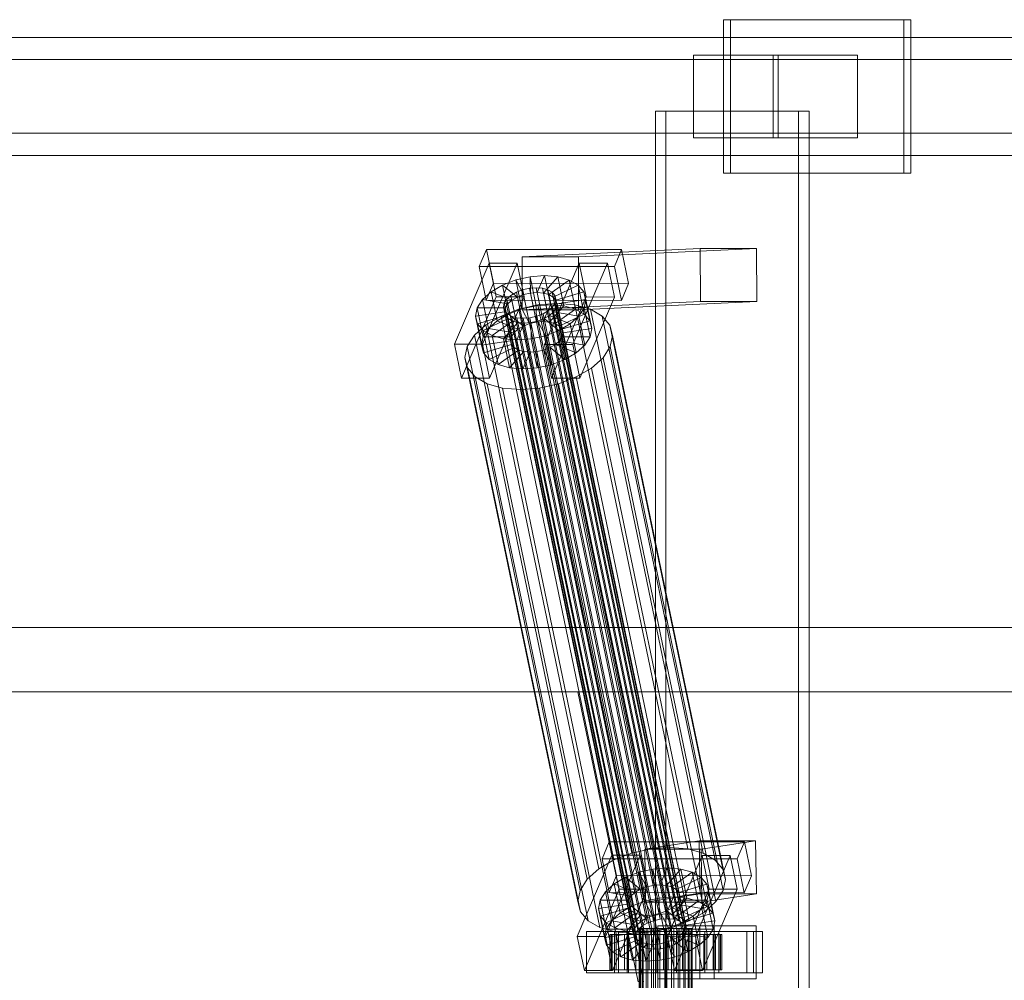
# Model space of a CAD drawing. Header units: millimetres. Extents: x -2233 to 65662, y -50530 to 6847.
# Tile 427 of 656: x 22352 to 22686, y -17870 to -17544. Entities that reach past the tile are written whole.
import ezdxf

# ---------------------------------------------------------------- set-up
doc = ezdxf.new("R2010")
doc.units = ezdxf.units.MM
doc.layers.add('superior_C02', color=7, linetype='Continuous', lineweight=0)

msp = doc.modelspace()

# ---------------------------------------------------------------- linework, layer by layer
at = {"layer": 'superior_C02'}
for p, q in [((22651.994, -17544), (22590.903, -17544)), ((22590.903, -17544), (22590.903, -17596)), ((22593.287, -17544), (22590.903, -17544)), ((22593.287, -17596), (22593.287, -17544)), ((22593.287, -17544), (22654.378, -17544)), ((22651.994, -17596), (22651.994, -17544)), ((22651.994, -17544), (22654.378, -17544)), ((22654.378, -17544), (22654.378, -17596)), ((22775.666, -17550), (21630.207, -17550)), ((21642.129, -17550), (22787.589, -17550)), ((22830.806, -17550), (21685.346, -17550)), ((21700.249, -17550), (22845.709, -17550)), ((22836.081, -17557.5), (21633.991, -17557.5)), ((21638.344, -17557.5), (22840.434, -17557.5)), ((22609.387, -17556), (22580.751, -17556)), ((22580.751, -17556), (22580.751, -17584)), ((22607.726, -17556), (22580.751, -17556)), ((22607.726, -17584), (22607.726, -17556)), ((22607.726, -17556), (22636.363, -17556)), ((22609.387, -17584), (22609.387, -17556)), ((22609.387, -17556), (22636.363, -17556)), ((22636.363, -17556), (22636.363, -17584)), ((22616.334, -17575), (22567.843, -17575)), ((22567.843, -17575), (22567.843, -18425)), ((22571.419, -17575), (22567.843, -17575)), ((22571.419, -18425), (22571.419, -17575)), ((22571.419, -17575), (22619.91, -17575)), ((22616.334, -18425), (22616.334, -17575)), ((22616.334, -17575), (22619.91, -17575)), ((22619.91, -17575), (22619.91, -18425)), ((21633.991, -17582.5), (22836.081, -17582.5)), ((21638.344, -17582.5), (22840.434, -17582.5)), ((22580.751, -17584), (22609.387, -17584)), ((22580.751, -17584), (22607.726, -17584)), ((22636.363, -17584), (22607.726, -17584)), ((22636.363, -17584), (22609.387, -17584)), ((21630.207, -17590), (22775.666, -17590)), ((21642.129, -17590), (22787.589, -17590)), ((21685.346, -17590), (22830.806, -17590)), ((21700.249, -17590), (22845.709, -17590)), ((22590.903, -17596), (22651.994, -17596)), ((22590.903, -17596), (22593.287, -17596)), ((22654.378, -17596), (22593.287, -17596)), ((22654.378, -17596), (22651.994, -17596)), ((22510.565, -17621.857), (22508.117, -17627.592)), ((22512.945, -17633.325), (22510.565, -17621.857)), ((22510.565, -17621.857), (22556.383, -17621.914)), ((22583.026, -17621.488), (22522.633, -17624.356)), ((22541.723, -17624.356), (22602.116, -17621.488)), ((22553.935, -17627.65), (22556.383, -17621.914)), ((22556.383, -17621.914), (22558.763, -17633.382)), ((22583.101, -17639.486), (22583.026, -17621.488)), ((22583.026, -17621.488), (22602.116, -17621.488)), ((22602.116, -17621.488), (22602.192, -17639.486)), ((22541.723, -17624.356), (22522.633, -17624.356)), ((22522.633, -17624.356), (22522.709, -17642.354)), ((22541.799, -17642.354), (22541.723, -17624.356)), ((22511.47, -17626.449), (22499.719, -17653.98)), ((22553.935, -17627.65), (22508.117, -17627.592)), ((22508.117, -17627.592), (22510.497, -17639.061)), ((22509.265, -17653.992), (22521.015, -17626.461)), ((22513.85, -17637.917), (22511.47, -17626.449)), ((22511.47, -17626.449), (22521.015, -17626.461)), ((22521.015, -17626.461), (22523.396, -17637.929)), ((22542.015, -17626.487), (22530.265, -17654.019)), ((22539.81, -17654.031), (22551.561, -17626.499)), ((22544.396, -17637.955), (22542.015, -17626.487)), ((22542.015, -17626.487), (22551.561, -17626.499)), ((22551.561, -17626.499), (22553.941, -17637.967)), ((22556.315, -17639.118), (22553.935, -17627.65)), ((22520.525, -17632.183), (22525.364, -17631.1)), ((22525.364, -17631.1), (22530.217, -17630.735)), ((22525.364, -17631.1), (22525.47, -17636.643)), ((22527.404, -17640.93), (22525.364, -17631.1)), ((22530.217, -17630.735), (22527.769, -17636.47)), ((22534.752, -17631.112), (22529.917, -17636.649)), ((22532.257, -17640.564), (22530.217, -17630.735)), ((22530.217, -17630.735), (22534.752, -17631.112)), ((22536.792, -17640.942), (22534.752, -17631.112)), ((22534.752, -17631.112), (22538.662, -17632.206)), ((22510.497, -17639.061), (22512.945, -17633.325)), ((22512.184, -17636.164), (22516.03, -17633.91)), ((22558.763, -17633.382), (22512.945, -17633.325)), ((22516.03, -17633.91), (22520.525, -17632.183)), ((22516.03, -17633.91), (22521.049, -17637.975)), ((22518.07, -17643.74), (22516.03, -17633.91)), ((22520.525, -17632.183), (22523.178, -17637.157)), ((22522.566, -17642.013), (22520.525, -17632.183)), ((22522.838, -17635.518), (22525.13, -17635.005)), ((22525.13, -17635.005), (22527.429, -17634.832)), ((22569.505, -17848.804), (22525.13, -17635.005)), ((22527.429, -17634.832), (22529.577, -17635.011)), ((22571.804, -17848.631), (22527.429, -17634.832)), ((22529.577, -17635.011), (22531.429, -17635.529)), ((22573.952, -17848.809), (22529.577, -17635.011)), ((22538.662, -17632.206), (22531.769, -17637.167)), ((22541.679, -17633.943), (22533.198, -17637.99)), ((22540.702, -17642.036), (22538.662, -17632.206)), ((22538.662, -17632.206), (22541.679, -17633.943)), ((22543.719, -17643.772), (22541.679, -17633.943)), ((22541.679, -17633.943), (22543.598, -17636.203)), ((22558.763, -17633.382), (22556.315, -17639.118)), ((22502.1, -17665.449), (22513.85, -17637.917)), ((22507.429, -17641.61), (22509.251, -17638.79)), ((22509.251, -17638.79), (22512.184, -17636.164)), ((22509.251, -17638.79), (22517.837, -17640.286)), ((22511.291, -17648.62), (22509.251, -17638.79)), ((22523.396, -17637.929), (22511.645, -17665.461)), ((22512.184, -17636.164), (22519.227, -17639.042)), ((22514.225, -17645.994), (22512.184, -17636.164)), ((22523.396, -17637.929), (22513.85, -17637.917)), ((22516.634, -17639.983), (22517.497, -17638.648)), ((22517.497, -17638.648), (22518.887, -17637.404)), ((22561.873, -17852.446), (22517.497, -17638.648)), ((22518.887, -17637.404), (22520.709, -17636.336)), ((22563.262, -17851.202), (22518.887, -17637.404)), ((22521.049, -17637.975), (22519.227, -17639.042)), ((22520.709, -17636.336), (22522.838, -17635.518)), ((22565.084, -17850.135), (22520.709, -17636.336)), ((22523.178, -17637.157), (22521.049, -17637.975)), ((22521.049, -17637.975), (22523.089, -17647.804)), ((22567.213, -17849.317), (22522.838, -17635.518)), ((22525.47, -17636.643), (22523.178, -17637.157)), ((22523.178, -17637.157), (22525.218, -17646.986)), ((22527.769, -17636.47), (22525.47, -17636.643)), ((22525.47, -17636.643), (22527.51, -17646.473)), ((22527.769, -17636.47), (22529.809, -17646.3)), ((22529.917, -17636.649), (22527.769, -17636.47)), ((22529.917, -17636.649), (22531.957, -17646.479)), ((22531.769, -17637.167), (22529.917, -17636.649)), ((22531.429, -17635.529), (22532.858, -17636.352)), ((22575.804, -17849.328), (22531.429, -17635.529)), ((22531.769, -17637.167), (22533.809, -17646.997)), ((22533.198, -17637.99), (22531.769, -17637.167)), ((22532.645, -17665.487), (22544.396, -17637.955)), ((22532.858, -17636.352), (22533.767, -17637.422)), ((22577.233, -17850.15), (22532.858, -17636.352)), ((22533.198, -17637.99), (22535.238, -17647.82)), ((22534.107, -17639.061), (22533.198, -17637.99)), ((22533.767, -17637.422), (22534.094, -17638.668)), ((22578.142, -17851.221), (22533.767, -17637.422)), ((22534.094, -17638.668), (22533.816, -17640.005)), ((22578.469, -17852.467), (22534.094, -17638.668)), ((22543.598, -17636.203), (22534.107, -17639.061)), ((22544.288, -17638.834), (22534.434, -17640.307)), ((22553.941, -17637.967), (22542.191, -17665.499)), ((22545.638, -17646.033), (22543.598, -17636.203)), ((22543.598, -17636.203), (22544.288, -17638.834)), ((22544.288, -17638.834), (22543.702, -17641.655)), ((22546.328, -17648.664), (22544.288, -17638.834)), ((22553.941, -17637.967), (22544.396, -17637.955)), ((22506.843, -17644.431), (22507.429, -17641.61)), ((22507.429, -17641.61), (22516.974, -17641.622)), ((22509.469, -17651.44), (22507.429, -17641.61)), ((22510.497, -17639.061), (22556.315, -17639.118)), ((22515.538, -17644.416), (22521.548, -17642.107)), ((22516.357, -17641.32), (22516.634, -17639.983)), ((22516.684, -17642.566), (22516.357, -17641.32)), ((22560.732, -17855.119), (22516.357, -17641.32)), ((22561.01, -17853.782), (22516.634, -17639.983)), ((22516.974, -17641.622), (22516.697, -17642.958)), ((22517.837, -17640.286), (22516.974, -17641.622)), ((22516.974, -17641.622), (22519.015, -17651.452)), ((22519.227, -17639.042), (22517.837, -17640.286)), ((22517.837, -17640.286), (22519.878, -17650.116)), ((22522.566, -17642.013), (22518.07, -17643.74)), ((22519.227, -17639.042), (22521.267, -17648.872)), ((22521.548, -17642.107), (22528.017, -17640.659)), ((22559.803, -17826.416), (22521.548, -17642.107)), ((22527.404, -17640.93), (22522.566, -17642.013)), ((22525.218, -17646.986), (22522.566, -17642.013)), ((22583.101, -17639.486), (22522.709, -17642.354)), ((22532.257, -17640.564), (22527.404, -17640.93)), ((22527.51, -17646.473), (22527.404, -17640.93)), ((22528.017, -17640.659), (22534.504, -17640.17)), ((22566.271, -17824.968), (22528.017, -17640.659)), ((22529.809, -17646.3), (22532.257, -17640.564)), ((22532.953, -17641.341), (22531.564, -17642.585)), ((22531.957, -17646.479), (22536.792, -17640.942)), ((22536.792, -17640.942), (22532.257, -17640.564)), ((22533.816, -17640.005), (22532.953, -17641.341)), ((22577.329, -17855.139), (22532.953, -17641.341)), ((22533.293, -17642.979), (22534.156, -17641.643)), ((22533.809, -17646.997), (22540.702, -17642.036)), ((22533.816, -17640.005), (22578.192, -17853.804)), ((22534.107, -17639.061), (22536.147, -17648.891)), ((22534.434, -17640.307), (22534.107, -17639.061)), ((22534.156, -17641.643), (22534.434, -17640.307)), ((22534.156, -17641.643), (22543.702, -17641.655)), ((22536.197, -17651.473), (22534.156, -17641.643)), ((22534.434, -17640.307), (22536.474, -17650.137)), ((22534.504, -17640.17), (22540.567, -17640.674)), ((22572.758, -17824.479), (22534.504, -17640.17)), ((22540.702, -17642.036), (22536.792, -17640.942)), ((22540.567, -17640.674), (22545.793, -17642.137)), ((22578.822, -17824.984), (22540.567, -17640.674)), ((22543.719, -17643.772), (22540.702, -17642.036)), ((22602.192, -17639.486), (22541.799, -17642.354)), ((22543.702, -17641.655), (22541.88, -17644.475)), ((22543.702, -17641.655), (22545.742, -17651.485)), ((22545.793, -17642.137), (22549.827, -17644.459)), ((22584.048, -17826.446), (22545.793, -17642.137)), ((22602.192, -17639.486), (22583.101, -17639.486)), ((22506.843, -17644.431), (22516.697, -17642.958)), ((22507.533, -17647.062), (22506.843, -17644.431)), ((22508.883, -17654.261), (22506.843, -17644.431)), ((22507.533, -17647.062), (22517.024, -17644.204)), ((22509.452, -17649.322), (22517.933, -17645.275)), ((22510.397, -17647.428), (22515.538, -17644.416)), ((22518.07, -17643.74), (22514.225, -17645.994)), ((22553.793, -17828.725), (22515.538, -17644.416)), ((22517.593, -17643.637), (22516.684, -17642.566)), ((22561.059, -17856.365), (22516.684, -17642.566)), ((22516.697, -17642.958), (22517.024, -17644.204)), ((22516.697, -17642.958), (22518.737, -17652.788)), ((22517.024, -17644.204), (22517.933, -17645.275)), ((22517.024, -17644.204), (22519.064, -17654.034)), ((22519.022, -17644.459), (22517.593, -17643.637)), ((22561.968, -17857.435), (22517.593, -17643.637)), ((22517.933, -17645.275), (22519.362, -17646.098)), ((22517.933, -17645.275), (22519.973, -17655.105)), ((22523.089, -17647.804), (22518.07, -17643.74)), ((22520.874, -17644.978), (22519.022, -17644.459)), ((22563.397, -17858.258), (22519.022, -17644.459)), ((22523.022, -17645.156), (22520.874, -17644.978)), ((22565.249, -17858.776), (22520.874, -17644.978)), ((22522.709, -17642.354), (22541.799, -17642.354)), ((22525.321, -17644.983), (22523.022, -17645.156)), ((22567.398, -17858.955), (22523.022, -17645.156)), ((22527.613, -17644.47), (22525.321, -17644.983)), ((22569.696, -17858.782), (22525.321, -17644.983)), ((22529.742, -17643.652), (22527.613, -17644.47)), ((22571.988, -17858.269), (22527.613, -17644.47)), ((22527.953, -17646.108), (22530.082, -17645.29)), ((22531.564, -17642.585), (22529.742, -17643.652)), ((22574.118, -17857.451), (22529.742, -17643.652)), ((22530.082, -17645.29), (22531.904, -17644.223)), ((22535.101, -17649.355), (22530.082, -17645.29)), ((22530.082, -17645.29), (22532.122, -17655.12)), ((22575.939, -17856.383), (22531.564, -17642.585)), ((22531.904, -17644.223), (22533.293, -17642.979)), ((22538.946, -17647.101), (22531.904, -17644.223)), ((22531.904, -17644.223), (22533.944, -17654.053)), ((22541.88, -17644.475), (22533.293, -17642.979)), ((22533.293, -17642.979), (22535.334, -17652.809)), ((22535.238, -17647.82), (22543.719, -17643.772)), ((22541.88, -17644.475), (22538.946, -17647.101)), ((22543.92, -17654.305), (22541.88, -17644.475)), ((22545.638, -17646.033), (22543.719, -17643.772)), ((22549.827, -17644.459), (22552.392, -17647.481)), ((22588.081, -17828.768), (22549.827, -17644.459)), ((22506.476, -17650.939), (22510.397, -17647.428)), ((22509.452, -17649.322), (22507.533, -17647.062)), ((22509.573, -17656.892), (22507.533, -17647.062)), ((22511.291, -17648.62), (22509.469, -17651.44)), ((22548.652, -17831.737), (22510.397, -17647.428)), ((22514.225, -17645.994), (22511.291, -17648.62)), ((22519.878, -17650.116), (22511.291, -17648.62)), ((22512.469, -17651.059), (22519.362, -17646.098)), ((22521.267, -17648.872), (22514.225, -17645.994)), ((22516.379, -17652.153), (22521.214, -17646.616)), ((22519.362, -17646.098), (22521.214, -17646.616)), ((22519.362, -17646.098), (22521.402, -17655.927)), ((22520.914, -17652.53), (22523.362, -17646.795)), ((22521.214, -17646.616), (22523.362, -17646.795)), ((22521.214, -17646.616), (22523.254, -17656.446)), ((22521.267, -17648.872), (22523.089, -17647.804)), ((22523.089, -17647.804), (22525.218, -17646.986)), ((22523.362, -17646.795), (22525.661, -17646.622)), ((22523.362, -17646.795), (22525.402, -17656.624)), ((22525.218, -17646.986), (22527.51, -17646.473)), ((22525.661, -17646.622), (22527.953, -17646.108)), ((22525.767, -17652.165), (22525.661, -17646.622)), ((22525.661, -17646.622), (22527.701, -17656.451)), ((22527.51, -17646.473), (22529.809, -17646.3)), ((22530.605, -17651.082), (22527.953, -17646.108)), ((22527.953, -17646.108), (22529.993, -17655.938)), ((22529.809, -17646.3), (22531.957, -17646.479)), ((22531.957, -17646.479), (22533.809, -17646.997)), ((22533.809, -17646.997), (22535.238, -17647.82)), ((22538.946, -17647.101), (22535.101, -17649.355)), ((22535.238, -17647.82), (22536.147, -17648.891)), ((22536.147, -17648.891), (22545.638, -17646.033)), ((22536.474, -17650.137), (22546.328, -17648.664)), ((22540.987, -17656.931), (22538.946, -17647.101)), ((22546.328, -17648.664), (22545.638, -17646.033)), ((22545.742, -17651.485), (22546.328, -17648.664)), ((22552.392, -17647.481), (22553.314, -17650.998)), ((22590.647, -17831.79), (22552.392, -17647.481)), ((22504.04, -17654.709), (22506.476, -17650.939)), ((22544.73, -17835.248), (22506.476, -17650.939)), ((22509.469, -17651.44), (22508.883, -17654.261)), ((22512.469, -17651.059), (22509.452, -17649.322)), ((22511.492, -17659.152), (22509.452, -17649.322)), ((22519.015, -17651.452), (22509.469, -17651.44)), ((22516.379, -17652.153), (22512.469, -17651.059)), ((22514.509, -17660.889), (22512.469, -17651.059)), ((22520.914, -17652.53), (22516.379, -17652.153)), ((22518.419, -17661.983), (22516.379, -17652.153)), ((22518.737, -17652.788), (22519.015, -17651.452)), ((22519.015, -17651.452), (22519.878, -17650.116)), ((22519.878, -17650.116), (22521.267, -17648.872)), ((22525.767, -17652.165), (22520.914, -17652.53)), ((22530.605, -17651.082), (22525.767, -17652.165)), ((22527.807, -17661.995), (22525.767, -17652.165)), ((22535.101, -17649.355), (22530.605, -17651.082)), ((22532.646, -17660.912), (22530.605, -17651.082)), ((22537.141, -17659.184), (22535.101, -17649.355)), ((22536.197, -17651.473), (22535.334, -17652.809)), ((22536.147, -17648.891), (22536.474, -17650.137)), ((22536.474, -17650.137), (22536.197, -17651.473)), ((22545.742, -17651.485), (22536.197, -17651.473)), ((22543.92, -17654.305), (22545.742, -17651.485)), ((22553.314, -17650.998), (22552.531, -17654.769)), ((22591.569, -17835.307), (22553.314, -17650.998)), ((22509.265, -17653.992), (22499.719, -17653.98)), ((22499.719, -17653.98), (22502.1, -17665.449)), ((22503.257, -17658.48), (22504.04, -17654.709)), ((22542.295, -17839.018), (22504.04, -17654.709)), ((22518.737, -17652.788), (22508.883, -17654.261)), ((22508.883, -17654.261), (22509.573, -17656.892)), ((22511.645, -17665.461), (22509.265, -17653.992)), ((22519.064, -17654.034), (22509.573, -17656.892)), ((22519.973, -17655.105), (22511.492, -17659.152)), ((22519.064, -17654.034), (22518.737, -17652.788)), ((22519.973, -17655.105), (22519.064, -17654.034)), ((22521.402, -17655.927), (22519.973, -17655.105)), ((22522.954, -17662.36), (22520.914, -17652.53)), ((22532.122, -17655.12), (22529.993, -17655.938)), ((22539.81, -17654.031), (22530.265, -17654.019)), ((22530.265, -17654.019), (22532.645, -17665.487)), ((22533.944, -17654.053), (22532.122, -17655.12)), ((22532.122, -17655.12), (22537.141, -17659.184)), ((22535.334, -17652.809), (22533.944, -17654.053)), ((22533.944, -17654.053), (22540.987, -17656.931)), ((22535.334, -17652.809), (22543.92, -17654.305)), ((22542.191, -17665.499), (22539.81, -17654.031)), ((22540.987, -17656.931), (22543.92, -17654.305)), ((22552.531, -17654.769), (22550.096, -17658.539)), ((22552.531, -17654.769), (22590.786, -17839.078)), ((22504.179, -17661.997), (22503.257, -17658.48)), ((22541.512, -17842.789), (22503.257, -17658.48)), ((22509.573, -17656.892), (22511.492, -17659.152)), ((22521.402, -17655.927), (22514.509, -17660.889)), ((22523.254, -17656.446), (22518.419, -17661.983)), ((22523.254, -17656.446), (22521.402, -17655.927)), ((22525.402, -17656.624), (22522.954, -17662.36)), ((22525.402, -17656.624), (22523.254, -17656.446)), ((22527.701, -17656.451), (22525.402, -17656.624)), ((22529.993, -17655.938), (22527.701, -17656.451)), ((22527.701, -17656.451), (22527.807, -17661.995)), ((22529.993, -17655.938), (22532.646, -17660.912)), ((22537.141, -17659.184), (22540.987, -17656.931)), ((22550.096, -17658.539), (22546.174, -17662.05)), ((22588.35, -17842.848), (22550.096, -17658.539)), ((22506.745, -17665.019), (22504.179, -17661.997)), ((22542.434, -17846.306), (22504.179, -17661.997)), ((22511.492, -17659.152), (22514.509, -17660.889)), ((22514.509, -17660.889), (22518.419, -17661.983)), ((22518.419, -17661.983), (22522.954, -17662.36)), ((22522.954, -17662.36), (22527.807, -17661.995)), ((22527.807, -17661.995), (22532.646, -17660.912)), ((22532.646, -17660.912), (22537.141, -17659.184)), ((22546.174, -17662.05), (22541.033, -17665.062)), ((22584.429, -17846.359), (22546.174, -17662.05)), ((22502.1, -17665.449), (22511.645, -17665.461)), ((22510.778, -17667.341), (22506.745, -17665.019)), ((22544.999, -17849.328), (22506.745, -17665.019)), ((22532.645, -17665.487), (22542.191, -17665.499)), ((22541.033, -17665.062), (22535.024, -17667.371)), ((22579.288, -17849.371), (22541.033, -17665.062)), ((22516.004, -17668.803), (22510.778, -17667.341)), ((22549.033, -17851.65), (22510.778, -17667.341)), ((22522.068, -17669.308), (22516.004, -17668.803)), ((22554.259, -17853.113), (22516.004, -17668.803)), ((22528.555, -17668.819), (22522.068, -17669.308)), ((22535.024, -17667.371), (22528.555, -17668.819)), ((22566.81, -17853.128), (22528.555, -17668.819)), ((22573.278, -17851.68), (22535.024, -17667.371)), ((22560.322, -17853.617), (22522.068, -17669.308)), ((15575.415, -17750), (24634.01, -17750)), ((24635.508, -17750), (15576.913, -17750)), ((21968.557, -17771.702), (22541.592, -17771.702)), ((22543.371, -17771.702), (21970.336, -17771.702)), ((22541.592, -17771.702), (22561.995, -17870)), ((22541.592, -17771.702), (22543.371, -17771.702)), ((22541.592, -17771.702), (22971.369, -17771.702)), ((22563.773, -17870), (22543.371, -17771.702)), ((22973.147, -17771.702), (22543.371, -17771.702)), ((22582.711, -17822.189), (22564.202, -17825.057)), ((22582.959, -17840.17), (22582.711, -17822.189)), ((22582.711, -17822.189), (22601.802, -17822.189)), ((22583.293, -17825.057), (22601.802, -17822.189)), ((22601.802, -17822.189), (22602.049, -17840.17)), ((22552.22, -17822.549), (22549.772, -17828.285)), ((22554.6, -17834.017), (22552.22, -17822.549)), ((22552.22, -17822.549), (22598.038, -17822.606)), ((22566.271, -17824.968), (22559.803, -17826.416)), ((22583.293, -17825.057), (22564.202, -17825.057)), ((22564.202, -17825.057), (22564.45, -17843.038)), ((22572.758, -17824.479), (22566.271, -17824.968)), ((22578.822, -17824.984), (22572.758, -17824.479)), ((22584.048, -17826.446), (22578.822, -17824.984)), ((22583.54, -17843.038), (22583.293, -17825.057)), ((22595.59, -17828.342), (22598.038, -17822.606)), ((22598.038, -17822.606), (22600.418, -17834.074)), ((22553.125, -17827.141), (22541.374, -17854.673)), ((22553.793, -17828.725), (22548.652, -17831.737)), ((22595.59, -17828.342), (22549.772, -17828.285)), ((22549.772, -17828.285), (22552.152, -17839.753)), ((22550.92, -17854.685), (22562.671, -17827.153)), ((22555.505, -17838.609), (22553.125, -17827.141)), ((22553.125, -17827.141), (22562.671, -17827.153)), ((22559.803, -17826.416), (22553.793, -17828.725)), ((22562.671, -17827.153), (22565.051, -17838.621)), ((22583.671, -17827.179), (22571.92, -17854.711)), ((22581.466, -17854.723), (22593.216, -17827.191)), ((22586.051, -17838.647), (22583.671, -17827.179)), ((22583.671, -17827.179), (22593.216, -17827.191)), ((22588.081, -17828.768), (22584.048, -17826.446)), ((22590.647, -17831.79), (22588.081, -17828.768)), ((22593.216, -17827.191), (22595.596, -17838.659)), ((22597.97, -17839.81), (22595.59, -17828.342)), ((22548.652, -17831.737), (22544.73, -17835.248)), ((22562.18, -17832.875), (22567.019, -17831.792)), ((22567.019, -17831.792), (22571.872, -17831.427)), ((22567.019, -17831.792), (22567.125, -17837.336)), ((22569.06, -17841.622), (22567.019, -17831.792)), ((22571.872, -17831.427), (22569.424, -17837.163)), ((22576.407, -17831.804), (22571.572, -17837.341)), ((22573.912, -17841.257), (22571.872, -17831.427)), ((22571.872, -17831.427), (22576.407, -17831.804)), ((22578.448, -17841.634), (22576.407, -17831.804)), ((22576.407, -17831.804), (22580.317, -17832.898)), ((22591.569, -17835.307), (22590.647, -17831.79)), ((22544.73, -17835.248), (22542.295, -17839.018)), ((22552.152, -17839.753), (22554.6, -17834.017)), ((22553.84, -17836.856), (22557.685, -17834.603)), ((22600.418, -17834.074), (22554.6, -17834.017)), ((22557.685, -17834.603), (22562.18, -17832.875)), ((22557.685, -17834.603), (22562.704, -17838.667)), ((22559.725, -17844.433), (22557.685, -17834.603)), ((22562.18, -17832.875), (22564.833, -17837.849)), ((22564.221, -17842.705), (22562.18, -17832.875)), ((22580.317, -17832.898), (22573.424, -17837.86)), ((22583.334, -17834.635), (22574.853, -17838.682)), ((22582.357, -17842.728), (22580.317, -17832.898)), ((22580.317, -17832.898), (22583.334, -17834.635)), ((22585.374, -17844.465), (22583.334, -17834.635)), ((22583.334, -17834.635), (22585.253, -17836.895)), ((22590.786, -17839.078), (22591.569, -17835.307)), ((22600.418, -17834.074), (22597.97, -17839.81)), ((22542.295, -17839.018), (22541.512, -17842.789)), ((22543.755, -17866.141), (22555.505, -17838.609)), ((22550.906, -17839.482), (22553.84, -17836.856)), ((22565.051, -17838.621), (22553.3, -17866.153)), ((22553.84, -17836.856), (22560.882, -17839.734)), ((22555.88, -17846.686), (22553.84, -17836.856)), ((22565.051, -17838.621), (22555.505, -17838.609)), ((22562.704, -17838.667), (22560.882, -17839.734)), ((22564.833, -17837.849), (22562.704, -17838.667)), ((22562.704, -17838.667), (22564.744, -17848.497)), ((22567.125, -17837.336), (22564.833, -17837.849)), ((22564.833, -17837.849), (22566.873, -17847.679)), ((22569.424, -17837.163), (22567.125, -17837.336)), ((22567.125, -17837.336), (22569.165, -17847.165)), ((22569.424, -17837.163), (22571.464, -17846.992)), ((22571.572, -17837.341), (22569.424, -17837.163)), ((22571.572, -17837.341), (22573.612, -17847.171)), ((22573.424, -17837.86), (22571.572, -17837.341)), ((22573.424, -17837.86), (22575.464, -17847.689)), ((22574.853, -17838.682), (22573.424, -17837.86)), ((22574.3, -17866.179), (22586.051, -17838.647)), ((22574.853, -17838.682), (22576.893, -17848.512)), ((22575.762, -17839.753), (22574.853, -17838.682)), ((22585.253, -17836.895), (22575.762, -17839.753)), ((22595.596, -17838.659), (22583.846, -17866.191)), ((22587.293, -17846.725), (22585.253, -17836.895)), ((22585.253, -17836.895), (22585.943, -17839.526)), ((22595.596, -17838.659), (22586.051, -17838.647)), ((22548.498, -17845.123), (22549.084, -17842.302)), ((22549.084, -17842.302), (22550.906, -17839.482)), ((22549.084, -17842.302), (22558.63, -17842.314)), ((22551.124, -17852.132), (22549.084, -17842.302)), ((22550.906, -17839.482), (22559.493, -17840.978)), ((22552.946, -17849.312), (22550.906, -17839.482)), ((22552.152, -17839.753), (22597.97, -17839.81)), ((22558.63, -17842.314), (22558.352, -17843.65)), ((22559.493, -17840.978), (22558.63, -17842.314)), ((22558.63, -17842.314), (22560.67, -17852.144)), ((22560.882, -17839.734), (22559.493, -17840.978)), ((22559.493, -17840.978), (22561.533, -17850.808)), ((22560.882, -17839.734), (22562.922, -17849.564)), ((22569.06, -17841.622), (22564.221, -17842.705)), ((22582.959, -17840.17), (22564.45, -17843.038)), ((22573.912, -17841.257), (22569.06, -17841.622)), ((22569.165, -17847.165), (22569.06, -17841.622)), ((22571.464, -17846.992), (22573.912, -17841.257)), ((22573.612, -17847.171), (22578.448, -17841.634)), ((22578.448, -17841.634), (22573.912, -17841.257)), ((22574.948, -17843.671), (22575.811, -17842.335)), ((22575.762, -17839.753), (22577.802, -17849.583)), ((22576.089, -17840.999), (22575.762, -17839.753)), ((22575.811, -17842.335), (22576.089, -17840.999)), ((22575.811, -17842.335), (22585.357, -17842.347)), ((22577.852, -17852.165), (22575.811, -17842.335)), ((22585.943, -17839.526), (22576.089, -17840.999)), ((22576.089, -17840.999), (22578.129, -17850.829)), ((22582.357, -17842.728), (22578.448, -17841.634)), ((22602.049, -17840.17), (22582.959, -17840.17)), ((22585.357, -17842.347), (22583.535, -17845.167)), ((22602.049, -17840.17), (22583.54, -17843.038)), ((22585.943, -17839.526), (22585.357, -17842.347)), ((22585.357, -17842.347), (22587.397, -17852.177)), ((22587.983, -17849.356), (22585.943, -17839.526)), ((22588.35, -17842.848), (22590.786, -17839.078)), ((22541.512, -17842.789), (22542.434, -17846.306)), ((22548.498, -17845.123), (22558.352, -17843.65)), ((22549.188, -17847.754), (22548.498, -17845.123)), ((22550.538, -17854.953), (22548.498, -17845.123)), ((22549.188, -17847.754), (22558.679, -17844.897)), ((22559.725, -17844.433), (22555.88, -17846.686)), ((22558.352, -17843.65), (22558.679, -17844.897)), ((22558.352, -17843.65), (22560.392, -17853.48)), ((22558.679, -17844.897), (22559.588, -17845.967)), ((22558.679, -17844.897), (22560.719, -17854.726)), ((22564.221, -17842.705), (22559.725, -17844.433)), ((22564.744, -17848.497), (22559.725, -17844.433)), ((22566.873, -17847.679), (22564.221, -17842.705)), ((22564.45, -17843.038), (22583.54, -17843.038)), ((22571.737, -17845.983), (22573.559, -17844.915)), ((22573.559, -17844.915), (22574.948, -17843.671)), ((22580.601, -17847.793), (22573.559, -17844.915)), ((22573.559, -17844.915), (22575.599, -17854.745)), ((22583.535, -17845.167), (22574.948, -17843.671)), ((22574.948, -17843.671), (22576.989, -17853.501)), ((22575.464, -17847.689), (22582.357, -17842.728)), ((22576.893, -17848.512), (22585.374, -17844.465)), ((22583.535, -17845.167), (22580.601, -17847.793)), ((22585.374, -17844.465), (22582.357, -17842.728)), ((22585.575, -17854.997), (22583.535, -17845.167)), ((22584.429, -17846.359), (22588.35, -17842.848)), ((22587.293, -17846.725), (22585.374, -17844.465)), ((22542.434, -17846.306), (22544.999, -17849.328)), ((22551.107, -17850.015), (22549.188, -17847.754)), ((22551.229, -17857.584), (22549.188, -17847.754)), ((22551.107, -17850.015), (22559.588, -17845.967)), ((22555.88, -17846.686), (22552.946, -17849.312)), ((22554.124, -17851.751), (22561.017, -17846.79)), ((22562.922, -17849.564), (22555.88, -17846.686)), ((22558.034, -17852.845), (22562.869, -17847.308)), ((22559.588, -17845.967), (22561.017, -17846.79)), ((22559.588, -17845.967), (22561.628, -17855.797)), ((22561.017, -17846.79), (22562.869, -17847.308)), ((22561.017, -17846.79), (22563.057, -17856.62)), ((22562.569, -17853.223), (22565.017, -17847.487)), ((22562.869, -17847.308), (22565.017, -17847.487)), ((22562.869, -17847.308), (22564.909, -17857.138)), ((22562.922, -17849.564), (22564.744, -17848.497)), ((22564.744, -17848.497), (22566.873, -17847.679)), ((22565.017, -17847.487), (22567.316, -17847.314)), ((22565.017, -17847.487), (22567.058, -17857.317)), ((22566.873, -17847.679), (22569.165, -17847.165)), ((22569.505, -17848.804), (22567.213, -17849.317)), ((22567.316, -17847.314), (22569.608, -17846.801)), ((22567.422, -17852.857), (22567.316, -17847.314)), ((22567.316, -17847.314), (22569.356, -17857.144)), ((22569.165, -17847.165), (22571.464, -17846.992)), ((22571.804, -17848.631), (22569.505, -17848.804)), ((22569.608, -17846.801), (22571.737, -17845.983)), ((22572.261, -17851.774), (22569.608, -17846.801)), ((22569.608, -17846.801), (22571.648, -17856.631)), ((22571.464, -17846.992), (22573.612, -17847.171)), ((22576.756, -17850.047), (22571.737, -17845.983)), ((22571.737, -17845.983), (22573.778, -17855.812)), ((22573.952, -17848.809), (22571.804, -17848.631)), ((22573.612, -17847.171), (22575.464, -17847.689)), ((22575.804, -17849.328), (22573.952, -17848.809)), ((22575.464, -17847.689), (22576.893, -17848.512)), ((22580.601, -17847.793), (22576.756, -17850.047)), ((22576.893, -17848.512), (22577.802, -17849.583)), ((22577.802, -17849.583), (22587.293, -17846.725)), ((22579.288, -17849.371), (22584.429, -17846.359)), ((22582.642, -17857.623), (22580.601, -17847.793)), ((22587.983, -17849.356), (22587.293, -17846.725)), ((22544.999, -17849.328), (22549.033, -17851.65)), ((22549.033, -17851.65), (22554.259, -17853.113)), ((22551.124, -17852.132), (22550.538, -17854.953)), ((22554.124, -17851.751), (22551.107, -17850.015)), ((22553.147, -17859.844), (22551.107, -17850.015)), ((22552.946, -17849.312), (22551.124, -17852.132)), ((22560.67, -17852.144), (22551.124, -17852.132)), ((22561.533, -17850.808), (22552.946, -17849.312)), ((22558.034, -17852.845), (22554.124, -17851.751)), ((22556.164, -17861.581), (22554.124, -17851.751)), ((22560.392, -17853.48), (22560.67, -17852.144)), ((22560.67, -17852.144), (22561.533, -17850.808)), ((22561.533, -17850.808), (22562.922, -17849.564)), ((22563.262, -17851.202), (22561.873, -17852.446)), ((22562.563, -17852), (22562.351, -17852)), ((22562.351, -17852), (22562.753, -17852)), ((22562.351, -18148), (22562.351, -17852)), ((22563.372, -17852), (22562.563, -17852)), ((22562.563, -18148), (22562.563, -17852)), ((22562.753, -17852), (22563.74, -17852)), ((22562.753, -18148), (22562.753, -17852)), ((22565.084, -17850.135), (22563.262, -17851.202)), ((22564.725, -17852), (22563.372, -17852)), ((22563.372, -18148), (22563.372, -17852)), ((22563.74, -17852), (22565.245, -17852)), ((22563.74, -18148), (22563.74, -17852)), ((22566.529, -17852), (22564.725, -17852)), ((22564.725, -18148), (22564.725, -17852)), ((22567.213, -17849.317), (22565.084, -17850.135)), ((22565.245, -17852), (22567.166, -17852)), ((22565.245, -18148), (22565.245, -17852)), ((22568.661, -17852), (22566.529, -17852)), ((22566.529, -18148), (22566.529, -17852)), ((22566.81, -17853.128), (22573.278, -17851.68)), ((22567.166, -17852), (22569.371, -17852)), ((22567.166, -18148), (22567.166, -17852)), ((22572.261, -17851.774), (22567.422, -17852.857)), ((22587.745, -17851), (22568.654, -17851)), ((22568.654, -17851), (22568.654, -17869)), ((22582.841, -17851), (22568.654, -17851)), ((22570.976, -17852), (22568.661, -17852)), ((22568.661, -18148), (22568.661, -17852)), ((22569.371, -17852), (22571.711, -17852)), ((22569.371, -18148), (22569.371, -17852)), ((22573.316, -17852), (22570.976, -17852)), ((22570.976, -18148), (22570.976, -17852)), ((22571.711, -17852), (22574.026, -17852)), ((22571.711, -18148), (22571.711, -17852)), ((22576.756, -17850.047), (22572.261, -17851.774)), ((22574.301, -17861.604), (22572.261, -17851.774)), ((22573.278, -17851.68), (22579.288, -17849.371)), ((22575.522, -17852), (22573.316, -17852)), ((22573.316, -18148), (22573.316, -17852)), ((22574.026, -17852), (22576.158, -17852)), ((22574.026, -18148), (22574.026, -17852)), ((22577.443, -17852), (22575.522, -17852)), ((22575.522, -18148), (22575.522, -17852)), ((22577.233, -17850.15), (22575.804, -17849.328)), ((22576.158, -17852), (22577.962, -17852)), ((22576.158, -18148), (22576.158, -17852)), ((22578.796, -17859.877), (22576.756, -17850.047)), ((22577.852, -17852.165), (22576.989, -17853.501)), ((22578.142, -17851.221), (22577.233, -17850.15)), ((22578.948, -17852), (22577.443, -17852)), ((22577.443, -18148), (22577.443, -17852)), ((22577.802, -17849.583), (22578.129, -17850.829)), ((22578.129, -17850.829), (22577.852, -17852.165)), ((22587.397, -17852.177), (22577.852, -17852.165)), ((22577.962, -17852), (22579.315, -17852)), ((22577.962, -18148), (22577.962, -17852)), ((22578.129, -17850.829), (22587.983, -17849.356)), ((22578.469, -17852.467), (22578.142, -17851.221)), ((22579.935, -17852), (22578.948, -17852)), ((22578.948, -18148), (22578.948, -17852)), ((22579.315, -17852), (22580.125, -17852)), ((22579.315, -18148), (22579.315, -17852)), ((22580.336, -17852), (22579.935, -17852)), ((22579.935, -17852), (22579.935, -18148)), ((22580.125, -17852), (22580.336, -17852)), ((22580.125, -18148), (22580.125, -17852)), ((22580.336, -18148), (22580.336, -17852)), ((22582.841, -17869), (22582.841, -17851)), ((22582.841, -17851), (22601.932, -17851)), ((22585.575, -17854.997), (22587.397, -17852.177)), ((22587.397, -17852.177), (22587.983, -17849.356)), ((22587.745, -17869), (22587.745, -17851)), ((22587.745, -17851), (22601.932, -17851)), ((22601.932, -17851), (22601.932, -17869)), ((22550.92, -17854.685), (22541.374, -17854.673)), ((22541.374, -17854.673), (22543.755, -17866.141)), ((22553.989, -17853), (22544.443, -17853)), ((22544.443, -17853), (22544.443, -17867)), ((22558.75, -17853), (22544.443, -17853)), ((22560.392, -17853.48), (22550.538, -17854.953)), ((22550.538, -17854.953), (22551.229, -17857.584)), ((22553.3, -17866.153), (22550.92, -17854.685)), ((22560.719, -17854.726), (22551.229, -17857.584)), ((22552.806, -17854), (22552.36, -17854)), ((22552.36, -17854), (22562.351, -17854)), ((22552.36, -17866), (22552.36, -17854)), ((22552.36, -17854), (22553.207, -17854)), ((22554.515, -17854), (22552.806, -17854)), ((22552.806, -17854), (22562.563, -17854)), ((22552.806, -17866), (22552.806, -17854)), ((22553.207, -17854), (22562.753, -17854)), ((22553.207, -17866), (22553.207, -17854)), ((22553.207, -17854), (22555.291, -17854)), ((22553.989, -17867), (22553.989, -17853)), ((22553.989, -17853), (22568.295, -17853)), ((22554.259, -17853.113), (22560.322, -17853.617)), ((22557.371, -17854), (22554.515, -17854)), ((22554.515, -17854), (22563.372, -17854)), ((22554.515, -17866), (22554.515, -17854)), ((22601.108, -17853), (22555.29, -17853)), ((22555.29, -17853), (22555.29, -17867)), ((22558.27, -17853), (22555.29, -17853)), ((22555.291, -17854), (22563.74, -17854)), ((22555.291, -17866), (22555.291, -17854)), ((22555.291, -17854), (22558.469, -17854)), ((22561.18, -17854), (22557.371, -17854)), ((22557.371, -17854), (22564.725, -17854)), ((22557.371, -17866), (22557.371, -17854)), ((22562.569, -17853.223), (22558.034, -17852.845)), ((22560.074, -17862.675), (22558.034, -17852.845)), ((22558.27, -17867), (22558.27, -17853)), ((22558.27, -17853), (22604.089, -17853)), ((22558.469, -17854), (22565.245, -17854)), ((22558.469, -17866), (22558.469, -17854)), ((22558.469, -17854), (22562.524, -17854)), ((22558.75, -17867), (22558.75, -17853)), ((22558.75, -17853), (22568.295, -17853)), ((22560.322, -17853.617), (22566.81, -17853.128)), ((22560.719, -17854.726), (22560.392, -17853.48)), ((22561.628, -17855.797), (22560.719, -17854.726)), ((22561.01, -17853.782), (22560.732, -17855.119)), ((22560.732, -17855.119), (22561.059, -17856.365)), ((22561.873, -17852.446), (22561.01, -17853.782)), ((22565.681, -17854), (22561.18, -17854)), ((22561.18, -17854), (22566.529, -17854)), ((22561.18, -17866), (22561.18, -17854)), ((22562.351, -17854), (22562.563, -17854)), ((22562.351, -17854), (22562.351, -17866)), ((22562.753, -17854), (22562.351, -17854)), ((22562.524, -17854), (22567.166, -17854)), ((22562.524, -17866), (22562.524, -17854)), ((22562.524, -17854), (22567.18, -17854)), ((22562.563, -17854), (22563.372, -17854)), ((22562.563, -17854), (22562.563, -17866)), ((22567.422, -17852.857), (22562.569, -17853.223)), ((22564.609, -17863.052), (22562.569, -17853.223)), ((22562.753, -17854), (22562.753, -17866)), ((22563.74, -17854), (22562.753, -17854)), ((22563.372, -17854), (22564.725, -17854)), ((22563.372, -17854), (22563.372, -17866)), ((22563.74, -17854), (22563.74, -17866)), ((22565.245, -17854), (22563.74, -17854)), ((22564.725, -17854), (22566.529, -17854)), ((22564.725, -17854), (22564.725, -17866)), ((22565.245, -17854), (22565.245, -17866)), ((22567.166, -17854), (22565.245, -17854)), ((22570.568, -17854), (22565.681, -17854)), ((22565.681, -17854), (22568.661, -17854)), ((22565.681, -17866), (22565.681, -17854)), ((22566.529, -17854), (22568.661, -17854)), ((22566.529, -17854), (22566.529, -17866)), ((22567.166, -17854), (22567.166, -17866)), ((22569.371, -17854), (22567.166, -17854)), ((22567.18, -17854), (22569.371, -17854)), ((22567.18, -17866), (22567.18, -17854)), ((22567.18, -17854), (22572.12, -17854)), ((22569.462, -17862.687), (22567.422, -17852.857)), ((22568.295, -17853), (22568.295, -17867)), ((22568.661, -17854), (22570.976, -17854)), ((22568.661, -17854), (22568.661, -17866)), ((22569.371, -17854), (22569.371, -17866)), ((22571.711, -17854), (22569.371, -17854)), ((22575.508, -17854), (22570.568, -17854)), ((22570.568, -17854), (22570.976, -17854)), ((22570.568, -17866), (22570.568, -17854)), ((22570.976, -17854), (22573.316, -17854)), ((22570.976, -17854), (22570.976, -17866)), ((22572.12, -17854), (22571.711, -17854)), ((22571.711, -17854), (22571.711, -17866)), ((22574.026, -17854), (22571.711, -17854)), ((22581.466, -17854.723), (22571.92, -17854.711)), ((22571.92, -17854.711), (22574.3, -17866.179)), ((22572.12, -17866), (22572.12, -17854)), ((22572.12, -17854), (22577.007, -17854)), ((22575.508, -17854), (22573.316, -17854)), ((22573.316, -17854), (22575.522, -17854)), ((22573.316, -17854), (22573.316, -17866)), ((22575.599, -17854.745), (22573.778, -17855.812)), ((22577.007, -17854), (22574.026, -17854)), ((22574.026, -17854), (22574.026, -17866)), ((22576.158, -17854), (22574.026, -17854)), ((22584.534, -17853), (22574.989, -17853)), ((22574.989, -17853), (22574.989, -17867)), ((22589.295, -17853), (22574.989, -17853)), ((22580.164, -17854), (22575.508, -17854)), ((22575.508, -17866), (22575.508, -17854)), ((22580.164, -17854), (22575.522, -17854)), ((22575.522, -17854), (22577.443, -17854)), ((22575.522, -17854), (22575.522, -17866)), ((22576.989, -17853.501), (22575.599, -17854.745)), ((22575.599, -17854.745), (22582.642, -17857.623)), ((22575.939, -17856.383), (22577.329, -17855.139)), ((22581.508, -17854), (22576.158, -17854)), ((22576.158, -17854), (22576.158, -17866)), ((22577.962, -17854), (22576.158, -17854)), ((22576.989, -17853.501), (22585.575, -17854.997)), ((22577.007, -17866), (22577.007, -17854)), ((22577.007, -17854), (22581.508, -17854)), ((22577.329, -17855.139), (22578.192, -17853.804)), ((22584.219, -17854), (22577.443, -17854)), ((22577.443, -17854), (22578.948, -17854)), ((22577.443, -17854), (22577.443, -17866)), ((22585.316, -17854), (22577.962, -17854)), ((22577.962, -17854), (22577.962, -17866)), ((22579.315, -17854), (22577.962, -17854)), ((22578.192, -17853.804), (22578.469, -17852.467)), ((22587.397, -17854), (22578.948, -17854)), ((22578.948, -17854), (22579.935, -17854)), ((22578.948, -17854), (22578.948, -17866)), ((22588.173, -17854), (22579.315, -17854)), ((22579.315, -17854), (22579.315, -17866)), ((22580.125, -17854), (22579.315, -17854)), ((22579.935, -17854), (22589.48, -17854)), ((22579.935, -17866), (22579.935, -17854)), ((22579.935, -17854), (22580.336, -17854)), ((22589.882, -17854), (22580.125, -17854)), ((22580.125, -17854), (22580.125, -17866)), ((22580.336, -17854), (22580.125, -17854)), ((22584.219, -17854), (22580.164, -17854)), ((22580.164, -17866), (22580.164, -17854)), ((22590.328, -17854), (22580.336, -17854)), ((22580.336, -17854), (22580.336, -17866)), ((22583.846, -17866.191), (22581.466, -17854.723)), ((22581.508, -17866), (22581.508, -17854)), ((22581.508, -17854), (22585.316, -17854)), ((22582.642, -17857.623), (22585.575, -17854.997)), ((22587.397, -17854), (22584.219, -17854)), ((22584.219, -17866), (22584.219, -17854)), ((22584.534, -17867), (22584.534, -17853)), ((22584.534, -17853), (22598.841, -17853)), ((22585.316, -17866), (22585.316, -17854)), ((22585.316, -17854), (22588.173, -17854)), ((22589.48, -17854), (22587.397, -17854)), ((22587.397, -17866), (22587.397, -17854)), ((22588.173, -17866), (22588.173, -17854)), ((22588.173, -17854), (22589.882, -17854)), ((22589.295, -17867), (22589.295, -17853)), ((22589.295, -17853), (22598.841, -17853)), ((22589.48, -17854), (22589.48, -17866)), ((22590.328, -17854), (22589.48, -17854)), ((22589.882, -17866), (22589.882, -17854)), ((22589.882, -17854), (22590.328, -17854)), ((22590.328, -17866), (22590.328, -17854)), ((22598.841, -17853), (22598.841, -17867)), ((22601.108, -17867), (22601.108, -17853)), ((22601.108, -17853), (22604.089, -17853)), ((22604.089, -17853), (22604.089, -17867)), ((22551.229, -17857.584), (22553.147, -17859.844)), ((22561.628, -17855.797), (22553.147, -17859.844)), ((22563.057, -17856.62), (22556.164, -17861.581)), ((22564.909, -17857.138), (22560.074, -17862.675)), ((22561.059, -17856.365), (22561.968, -17857.435)), ((22563.057, -17856.62), (22561.628, -17855.797)), ((22561.968, -17857.435), (22563.397, -17858.258)), ((22564.909, -17857.138), (22563.057, -17856.62)), ((22563.397, -17858.258), (22565.249, -17858.776)), ((22567.058, -17857.317), (22564.609, -17863.052)), ((22567.058, -17857.317), (22564.909, -17857.138)), ((22565.249, -17858.776), (22567.398, -17858.955)), ((22569.356, -17857.144), (22567.058, -17857.317)), ((22567.398, -17858.955), (22569.696, -17858.782)), ((22571.648, -17856.631), (22569.356, -17857.144)), ((22569.356, -17857.144), (22569.462, -17862.687)), ((22569.696, -17858.782), (22571.988, -17858.269)), ((22573.778, -17855.812), (22571.648, -17856.631)), ((22571.648, -17856.631), (22574.301, -17861.604)), ((22571.988, -17858.269), (22574.118, -17857.451)), ((22573.778, -17855.812), (22578.796, -17859.877)), ((22574.118, -17857.451), (22575.939, -17856.383)), ((22578.796, -17859.877), (22582.642, -17857.623)), ((22553.147, -17859.844), (22556.164, -17861.581)), ((22556.164, -17861.581), (22560.074, -17862.675)), ((22569.462, -17862.687), (22574.301, -17861.604)), ((22574.301, -17861.604), (22578.796, -17859.877)), ((22560.074, -17862.675), (22564.609, -17863.052)), ((22564.609, -17863.052), (22569.462, -17862.687)), ((22543.755, -17866.141), (22553.3, -17866.153)), ((22544.443, -17867), (22553.989, -17867)), ((22544.443, -17867), (22558.75, -17867)), ((22562.351, -17866), (22552.36, -17866)), ((22552.36, -17866), (22552.806, -17866)), ((22553.207, -17866), (22552.36, -17866)), ((22562.563, -17866), (22552.806, -17866)), ((22552.806, -17866), (22554.515, -17866)), ((22562.753, -17866), (22553.207, -17866)), ((22555.291, -17866), (22553.207, -17866)), ((22568.295, -17867), (22553.989, -17867)), ((22563.372, -17866), (22554.515, -17866)), ((22554.515, -17866), (22557.371, -17866)), ((22555.29, -17867), (22601.108, -17867)), ((22555.29, -17867), (22558.27, -17867)), ((22563.74, -17866), (22555.291, -17866)), ((22558.469, -17866), (22555.291, -17866)), ((22564.725, -17866), (22557.371, -17866)), ((22557.371, -17866), (22561.18, -17866)), ((22604.089, -17867), (22558.27, -17867)), ((22565.245, -17866), (22558.469, -17866)), ((22562.524, -17866), (22558.469, -17866)), ((22568.295, -17867), (22558.75, -17867)), ((22566.529, -17866), (22561.18, -17866)), ((22561.18, -17866), (22565.681, -17866)), ((22562.563, -17866), (22562.351, -17866)), ((22562.351, -17866), (22562.753, -17866)), ((22567.166, -17866), (22562.524, -17866)), ((22567.18, -17866), (22562.524, -17866)), ((22563.372, -17866), (22562.563, -17866)), ((22562.753, -17866), (22563.74, -17866)), ((22564.725, -17866), (22563.372, -17866)), ((22563.74, -17866), (22565.245, -17866)), ((22566.529, -17866), (22564.725, -17866)), ((22565.245, -17866), (22567.166, -17866)), ((22568.661, -17866), (22565.681, -17866)), ((22565.681, -17866), (22570.568, -17866)), ((22568.661, -17866), (22566.529, -17866)), ((22567.166, -17866), (22569.371, -17866)), ((22569.371, -17866), (22567.18, -17866)), ((22572.12, -17866), (22567.18, -17866)), ((22568.654, -17869), (22587.745, -17869)), ((22582.841, -17869), (22568.654, -17869)), ((22570.976, -17866), (22568.661, -17866)), ((22569.371, -17866), (22571.711, -17866)), ((22570.976, -17866), (22570.568, -17866)), ((22570.568, -17866), (22575.508, -17866)), ((22573.316, -17866), (22570.976, -17866)), ((22571.711, -17866), (22572.12, -17866)), ((22571.711, -17866), (22574.026, -17866)), ((22577.007, -17866), (22572.12, -17866)), ((22575.522, -17866), (22573.316, -17866)), ((22573.316, -17866), (22575.508, -17866)), ((22574.026, -17866), (22577.007, -17866)), ((22574.026, -17866), (22576.158, -17866)), ((22574.3, -17866.179), (22583.846, -17866.191)), ((22574.989, -17867), (22584.534, -17867)), ((22574.989, -17867), (22589.295, -17867)), ((22575.508, -17866), (22580.164, -17866)), ((22577.443, -17866), (22575.522, -17866)), ((22575.522, -17866), (22580.164, -17866)), ((22576.158, -17866), (22581.508, -17866)), ((22576.158, -17866), (22577.962, -17866)), ((22581.508, -17866), (22577.007, -17866)), ((22578.948, -17866), (22577.443, -17866)), ((22577.443, -17866), (22584.219, -17866)), ((22577.962, -17866), (22585.316, -17866)), ((22577.962, -17866), (22579.315, -17866)), ((22579.935, -17866), (22578.948, -17866)), ((22578.948, -17866), (22587.397, -17866)), ((22579.315, -17866), (22588.173, -17866)), ((22579.315, -17866), (22580.125, -17866)), ((22589.48, -17866), (22579.935, -17866)), ((22580.336, -17866), (22579.935, -17866)), ((22580.125, -17866), (22589.882, -17866)), ((22580.125, -17866), (22580.336, -17866)), ((22580.164, -17866), (22584.219, -17866)), ((22580.336, -17866), (22590.328, -17866)), ((22585.316, -17866), (22581.508, -17866)), ((22601.932, -17869), (22582.841, -17869)), ((22584.219, -17866), (22587.397, -17866)), ((22598.841, -17867), (22584.534, -17867)), ((22588.173, -17866), (22585.316, -17866)), ((22587.397, -17866), (22589.48, -17866)), ((22601.932, -17869), (22587.745, -17869)), ((22589.882, -17866), (22588.173, -17866)), ((22598.841, -17867), (22589.295, -17867)), ((22589.48, -17866), (22590.328, -17866)), ((22590.328, -17866), (22589.882, -17866)), ((22604.089, -17867), (22601.108, -17867))]:
    msp.add_line(p, q, dxfattribs=at)

doc.saveas('drawing.dxf')
